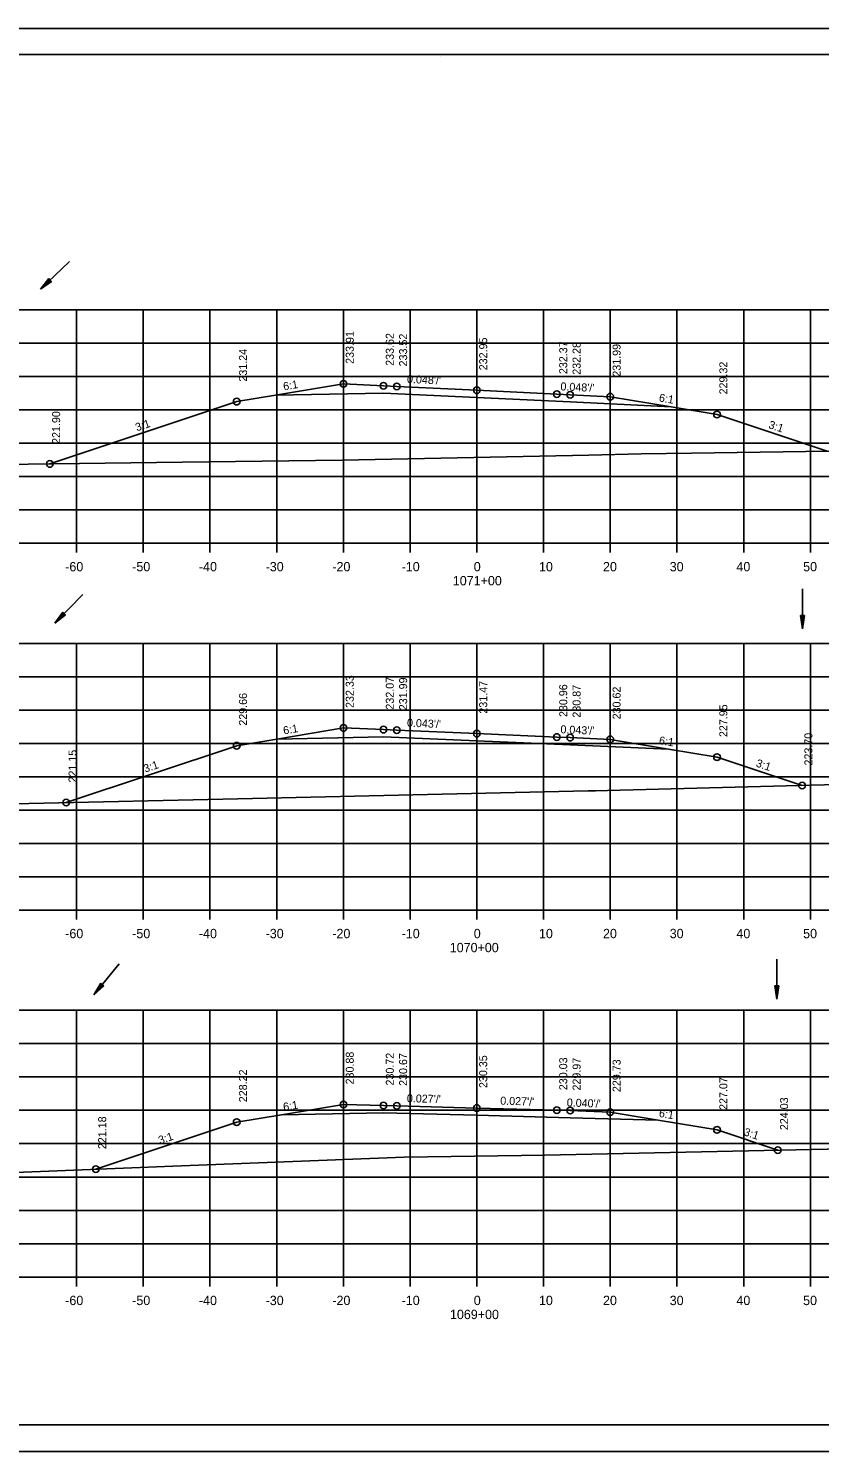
# Model space of a CAD drawing. Extents: x 1386544 to 1388153, y 379785 to 390999.
# Drawn here: x 1387292.5 to 1387411, y 389292.2 to 389505.6 of the extents above; entities that cross this region are included whole.
import ezdxf

# ---------------------------------------------------------------- set-up
doc = ezdxf.new("R2010")
doc.units = 0
for name, color, linetype in [('R_Alt Surface', 7, 'Continuous'), ('R_Axis', 7, 'Continuous'), ('R_Axis Annot', 7, 'Continuous'), ('R_Border', 7, 'Continuous'), ('R_Exist Surface', 7, 'Continuous'), ('R_Fin Surface', 7, 'Continuous'), ('R_Grid', 7, 'Continuous'), ('R_No Plot', 7, 'Continuous'), ('R_Water', 7, 'Continuous'), ('R_Xsect Elev', 7, 'Continuous'), ('R_Xsect Slope', 7, 'Continuous')]:
    doc.layers.add(name, color=color, linetype=linetype)

msp = doc.modelspace()

# ---------------------------------------------------------------- linework, layer by layer
at = {"layer": 'R_Alt Surface'}
for points in [[(1387329.51, 389450.6), (1387345.68, 389450.92), (1387359.68, 389450.25), (1387373.68, 389449.58), (1387388.81, 389448.85)], [(1387329.72, 389399.05), (1387345.68, 389399.37), (1387359.68, 389398.77), (1387373.68, 389398.18), (1387388.42, 389397.55)], [(1387330.38, 389342.72), (1387345.68, 389343.02), (1387359.68, 389342.65), (1387373.68, 389342.28), (1387386.85, 389341.92)]]:
    msp.add_lwpolyline(points, dxfattribs=at)
at = {"layer": 'R_Axis'}
for p, q in [((1387209.68, 389428.39), (1387509.68, 389428.39)), ((1387299.68, 389426.99), (1387299.68, 389428.39)), ((1387309.68, 389426.99), (1387309.68, 389428.39)), ((1387319.68, 389426.99), (1387319.68, 389428.39)), ((1387329.68, 389426.99), (1387329.68, 389428.39)), ((1387339.68, 389426.99), (1387339.68, 389428.39)), ((1387349.68, 389426.99), (1387349.68, 389428.39)), ((1387359.68, 389426.99), (1387359.68, 389428.39)), ((1387369.68, 389426.99), (1387369.68, 389428.39)), ((1387379.68, 389426.99), (1387379.68, 389428.39)), ((1387389.68, 389426.99), (1387389.68, 389428.39)), ((1387399.68, 389426.99), (1387399.68, 389428.39)), ((1387409.68, 389426.99), (1387409.68, 389428.39)), ((1387209.68, 389373.39), (1387509.68, 389373.39)), ((1387299.68, 389371.99), (1387299.68, 389373.39)), ((1387309.68, 389371.99), (1387309.68, 389373.39)), ((1387319.68, 389371.99), (1387319.68, 389373.39)), ((1387329.68, 389371.99), (1387329.68, 389373.39)), ((1387339.68, 389371.99), (1387339.68, 389373.39)), ((1387349.68, 389371.99), (1387349.68, 389373.39)), ((1387359.68, 389371.99), (1387359.68, 389373.39)), ((1387369.68, 389371.99), (1387369.68, 389373.39)), ((1387379.68, 389371.99), (1387379.68, 389373.39)), ((1387389.68, 389371.99), (1387389.68, 389373.39)), ((1387399.68, 389371.99), (1387399.68, 389373.39)), ((1387409.68, 389371.99), (1387409.68, 389373.39)), ((1387209.68, 389318.39), (1387509.68, 389318.39)), ((1387299.68, 389316.99), (1387299.68, 389318.39)), ((1387309.68, 389316.99), (1387309.68, 389318.39)), ((1387319.68, 389316.99), (1387319.68, 389318.39)), ((1387329.68, 389316.99), (1387329.68, 389318.39)), ((1387339.68, 389316.99), (1387339.68, 389318.39)), ((1387349.68, 389316.99), (1387349.68, 389318.39)), ((1387359.68, 389316.99), (1387359.68, 389318.39)), ((1387369.68, 389316.99), (1387369.68, 389318.39)), ((1387379.68, 389316.99), (1387379.68, 389318.39)), ((1387389.68, 389316.99), (1387389.68, 389318.39)), ((1387399.68, 389316.99), (1387399.68, 389318.39)), ((1387409.68, 389316.99), (1387409.68, 389318.39))]:
    msp.add_line(p, q, dxfattribs=at)
at = {"layer": 'R_Border'}
for p, q in [((1387201.68, 389501.68), (1387517.86, 389501.68)), ((1387354.2, 389501.42), (1387354.2, 389501.42)), ((1387354.2, 389501.42), (1387354.2, 389501.42)), ((1387517.86, 389296.22), (1387201.68, 389296.22))]:
    msp.add_line(p, q, dxfattribs=at)
at = {"layer": 'R_Exist Surface'}
for points in [[(1387209.68, 389439.21), (1387222.53, 389439.33), (1387237.48, 389439.46), (1387240.77, 389439.5), (1387245.87, 389439.58), (1387288.59, 389440.19), (1387315.52, 389440.57), (1387339.49, 389440.87), (1387376.45, 389441.62), (1387384.31, 389441.78), (1387391.85, 389441.91), (1387436.49, 389442.55), (1387459.42, 389442.91), (1387485.85, 389443.35), (1387509.68, 389443.8)], [(1387209.68, 389387.5), (1387218.74, 389387.82), (1387243.14, 389388.4), (1387271.24, 389388.86), (1387292.52, 389389.41), (1387323.84, 389390.1), (1387376.37, 389391.27), (1387377.48, 389391.3), (1387379.26, 389391.34), (1387427.08, 389392.56), (1387462.08, 389393.37), (1387474.49, 389393.66), (1387496.44, 389394.21), (1387509.68, 389394.55)], [(1387209.68, 389330.02), (1387212.19, 389330.16), (1387261.24, 389332.86), (1387268.89, 389333.2), (1387295.51, 389334.28), (1387309.21, 389334.84), (1387314.13, 389335.02), (1387348.77, 389336.37), (1387369.89, 389336.67), (1387400.38, 389337.33), (1387421.69, 389337.78), (1387433.79, 389338.06), (1387473.23, 389339.12), (1387482.56, 389339.41), (1387497.75, 389339.8), (1387509.68, 389340.13)]]:
    msp.add_lwpolyline(points, dxfattribs=at)
at = {"layer": 'R_Fin Surface'}
for points in [[(1387295.67, 389440.29), (1387323.68, 389449.63), (1387329.51, 389450.6), (1387339.68, 389452.29), (1387345.68, 389452), (1387347.68, 389451.91), (1387359.68, 389451.33), (1387371.68, 389450.76), (1387373.68, 389450.66), (1387379.68, 389450.37), (1387388.81, 389448.85), (1387395.68, 389447.71), (1387412.2, 389442.2)], [(1387298.13, 389389.53), (1387323.68, 389398.05), (1387329.72, 389399.05), (1387339.68, 389400.71), (1387345.68, 389400.46), (1387347.68, 389400.37), (1387359.68, 389399.86), (1387371.68, 389399.35), (1387373.68, 389399.26), (1387379.68, 389399), (1387388.42, 389397.55), (1387395.68, 389396.34), (1387408.43, 389392.08)], [(1387302.57, 389334.57), (1387323.68, 389341.6), (1387330.38, 389342.72), (1387339.68, 389344.27), (1387345.68, 389344.11), (1387347.68, 389344.05), (1387359.68, 389343.73), (1387371.68, 389343.41), (1387373.68, 389343.36), (1387379.68, 389343.12), (1387386.85, 389341.92), (1387395.68, 389340.45), (1387404.78, 389337.42)]]:
    msp.add_lwpolyline(points, dxfattribs=at)
at = {"layer": 'R_Grid'}
for p, q in [((1387209.68, 389463.39), (1387509.68, 389463.39)), ((1387299.68, 389428.39), (1387299.68, 389463.39)), ((1387309.68, 389428.39), (1387309.68, 389463.39)), ((1387319.68, 389428.39), (1387319.68, 389463.39)), ((1387329.68, 389428.39), (1387329.68, 389463.39)), ((1387339.68, 389428.39), (1387339.68, 389463.39)), ((1387349.68, 389428.39), (1387349.68, 389463.39)), ((1387359.68, 389428.39), (1387359.68, 389463.39)), ((1387369.68, 389428.39), (1387369.68, 389463.39)), ((1387379.68, 389428.39), (1387379.68, 389463.39)), ((1387389.68, 389428.39), (1387389.68, 389463.39)), ((1387399.68, 389428.39), (1387399.68, 389463.39)), ((1387409.68, 389428.39), (1387409.68, 389463.39)), ((1387209.68, 389458.39), (1387509.68, 389458.39)), ((1387209.68, 389453.39), (1387509.68, 389453.39)), ((1387209.68, 389448.39), (1387509.68, 389448.39)), ((1387209.68, 389443.39), (1387509.68, 389443.39)), ((1387209.68, 389438.39), (1387509.68, 389438.39)), ((1387209.68, 389433.39), (1387509.68, 389433.39)), ((1387209.68, 389428.39), (1387509.68, 389428.39)), ((1387209.68, 389413.39), (1387509.68, 389413.39)), ((1387299.68, 389373.39), (1387299.68, 389413.39)), ((1387309.68, 389373.39), (1387309.68, 389413.39)), ((1387319.68, 389373.39), (1387319.68, 389413.39)), ((1387329.68, 389373.39), (1387329.68, 389413.39)), ((1387339.68, 389373.39), (1387339.68, 389413.39)), ((1387349.68, 389373.39), (1387349.68, 389413.39)), ((1387359.68, 389373.39), (1387359.68, 389413.39)), ((1387369.68, 389373.39), (1387369.68, 389413.39)), ((1387379.68, 389373.39), (1387379.68, 389413.39)), ((1387389.68, 389373.39), (1387389.68, 389413.39)), ((1387399.68, 389373.39), (1387399.68, 389413.39)), ((1387409.68, 389373.39), (1387409.68, 389413.39)), ((1387209.68, 389408.39), (1387509.68, 389408.39)), ((1387209.68, 389403.39), (1387509.68, 389403.39)), ((1387209.68, 389398.39), (1387509.68, 389398.39)), ((1387209.68, 389393.39), (1387509.68, 389393.39)), ((1387209.68, 389388.39), (1387509.68, 389388.39)), ((1387209.68, 389383.39), (1387509.68, 389383.39)), ((1387209.68, 389378.39), (1387509.68, 389378.39)), ((1387209.68, 389373.39), (1387509.68, 389373.39)), ((1387209.68, 389358.39), (1387509.68, 389358.39)), ((1387299.68, 389318.39), (1387299.68, 389358.39)), ((1387309.68, 389318.39), (1387309.68, 389358.39)), ((1387319.68, 389318.39), (1387319.68, 389358.39)), ((1387329.68, 389318.39), (1387329.68, 389358.39)), ((1387339.68, 389318.39), (1387339.68, 389358.39)), ((1387349.68, 389318.39), (1387349.68, 389358.39)), ((1387359.68, 389318.39), (1387359.68, 389358.39)), ((1387369.68, 389318.39), (1387369.68, 389358.39)), ((1387379.68, 389318.39), (1387379.68, 389358.39)), ((1387389.68, 389318.39), (1387389.68, 389358.39)), ((1387399.68, 389318.39), (1387399.68, 389358.39)), ((1387409.68, 389318.39), (1387409.68, 389358.39)), ((1387209.68, 389353.39), (1387509.68, 389353.39)), ((1387209.68, 389348.39), (1387509.68, 389348.39)), ((1387209.68, 389343.39), (1387509.68, 389343.39)), ((1387209.68, 389338.39), (1387509.68, 389338.39)), ((1387209.68, 389333.39), (1387509.68, 389333.39)), ((1387209.68, 389328.39), (1387509.68, 389328.39)), ((1387209.68, 389323.39), (1387509.68, 389323.39)), ((1387209.68, 389318.39), (1387509.68, 389318.39))]:
    msp.add_line(p, q, dxfattribs=at)
at = {"layer": 'R_No Plot'}
for p, q in [((1387189.28, 389505.57), (1387522.61, 389505.57)), ((1387189.28, 389292.24), (1387522.61, 389292.24))]:
    msp.add_line(p, q, dxfattribs=at)
for points in [[(1387189.27, 389505.57), (1387522.61, 389505.57), (1387522.61, 389292.24), (1387189.27, 389292.24)], [(1387435.6, 389501.68), (1387455.22, 389501.68), (1387455.22, 389491.8), (1387471.33, 389491.8), (1387494.53, 389491.8), (1387494.53, 389467.47), (1387517.86, 389467.47), (1387517.86, 389296.22), (1387201.68, 389296.22), (1387201.68, 389501.68)]]:
    msp.add_lwpolyline(points, close=True, dxfattribs=at)
for centre in [(1387339.68, 389452.29), (1387345.68, 389452), (1387347.68, 389451.91), (1387323.68, 389449.63), (1387359.68, 389451.33), (1387371.68, 389450.76), (1387373.68, 389450.66), (1387379.68, 389450.37), (1387395.68, 389447.71), (1387295.67, 389440.29), (1387339.68, 389400.71), (1387345.68, 389400.46), (1387347.68, 389400.37), (1387359.68, 389399.86), (1387371.68, 389399.35), (1387373.68, 389399.26), (1387379.68, 389399), (1387323.68, 389398.05), (1387395.68, 389396.34), (1387408.43, 389392.08), (1387298.13, 389389.53), (1387339.68, 389344.27), (1387345.68, 389344.11), (1387347.68, 389344.05), (1387359.68, 389343.73), (1387371.68, 389343.41), (1387373.68, 389343.36), (1387379.68, 389343.12), (1387323.68, 389341.6), (1387395.68, 389340.45), (1387404.78, 389337.42), (1387302.57, 389334.57)]:
    msp.add_circle(centre, 0.5, dxfattribs=at)
at = {"layer": 'R_Water'}
for p, q in [((1387298.6, 389470.66), (1387294.29, 389466.48)), ((1387295.52, 389468.09), (1387294.29, 389466.48)), ((1387295.52, 389468.09), (1387294.29, 389466.48)), ((1387295.94, 389467.66), (1387294.29, 389466.48)), ((1387295.94, 389467.66), (1387294.29, 389466.48)), ((1387295.55, 389468.06), (1387294.53, 389466.72)), ((1387295.55, 389468.06), (1387294.53, 389466.72)), ((1387295.9, 389467.7), (1387294.53, 389466.72)), ((1387295.9, 389467.7), (1387294.53, 389466.72)), ((1387295.59, 389468.02), (1387294.78, 389466.96)), ((1387295.59, 389468.02), (1387294.78, 389466.96)), ((1387295.87, 389467.73), (1387294.78, 389466.96)), ((1387295.87, 389467.73), (1387294.78, 389466.96)), ((1387295.62, 389467.98), (1387295.02, 389467.19)), ((1387295.62, 389467.98), (1387295.02, 389467.19)), ((1387295.83, 389467.77), (1387295.02, 389467.19)), ((1387295.83, 389467.77), (1387295.02, 389467.19)), ((1387295.66, 389467.95), (1387295.26, 389467.42)), ((1387295.66, 389467.95), (1387295.26, 389467.42)), ((1387295.79, 389467.81), (1387295.26, 389467.42)), ((1387295.79, 389467.81), (1387295.26, 389467.42)), ((1387295.69, 389467.91), (1387295.5, 389467.66)), ((1387295.69, 389467.91), (1387295.5, 389467.66)), ((1387295.76, 389467.84), (1387295.5, 389467.66)), ((1387295.76, 389467.84), (1387295.5, 389467.66)), ((1387295.94, 389467.66), (1387295.52, 389468.09)), ((1387295.94, 389467.66), (1387295.52, 389468.09)), ((1387300.62, 389420.72), (1387296.43, 389416.42)), ((1387408.48, 389421.57), (1387408.48, 389415.57)), ((1387297.61, 389418.06), (1387296.43, 389416.42)), ((1387297.61, 389418.06), (1387296.43, 389416.42)), ((1387297.65, 389418.03), (1387296.66, 389416.66)), ((1387297.65, 389418.03), (1387296.66, 389416.66)), ((1387297.68, 389417.99), (1387296.9, 389416.91)), ((1387297.68, 389417.99), (1387296.9, 389416.91)), ((1387297.72, 389417.96), (1387297.14, 389417.15)), ((1387297.72, 389417.96), (1387297.14, 389417.15)), ((1387297.76, 389417.92), (1387297.37, 389417.39)), ((1387297.76, 389417.92), (1387297.37, 389417.39)), ((1387298.04, 389417.65), (1387297.61, 389418.06)), ((1387298.04, 389417.65), (1387297.61, 389418.06)), ((1387298.04, 389417.65), (1387296.43, 389416.42)), ((1387298.04, 389417.65), (1387296.43, 389416.42)), ((1387298.01, 389417.68), (1387296.66, 389416.66)), ((1387298.01, 389417.68), (1387296.66, 389416.66)), ((1387297.97, 389417.72), (1387296.9, 389416.91)), ((1387297.97, 389417.72), (1387296.9, 389416.91)), ((1387297.93, 389417.75), (1387297.14, 389417.15)), ((1387297.93, 389417.75), (1387297.14, 389417.15)), ((1387297.9, 389417.79), (1387297.37, 389417.39)), ((1387297.9, 389417.79), (1387297.37, 389417.39)), ((1387297.79, 389417.89), (1387297.61, 389417.63)), ((1387297.79, 389417.89), (1387297.61, 389417.63)), ((1387297.86, 389417.82), (1387297.61, 389417.63)), ((1387297.86, 389417.82), (1387297.61, 389417.63)), ((1387408.18, 389417.57), (1387408.48, 389415.57)), ((1387408.78, 389417.57), (1387408.18, 389417.57)), ((1387408.18, 389417.57), (1387408.48, 389415.57)), ((1387408.78, 389417.57), (1387408.18, 389417.57)), ((1387408.23, 389417.57), (1387408.48, 389415.91)), ((1387408.23, 389417.57), (1387408.48, 389415.91)), ((1387408.28, 389417.57), (1387408.48, 389416.25)), ((1387408.28, 389417.57), (1387408.48, 389416.25)), ((1387408.33, 389417.57), (1387408.48, 389416.58)), ((1387408.33, 389417.57), (1387408.48, 389416.58)), ((1387408.38, 389417.57), (1387408.48, 389416.92)), ((1387408.38, 389417.57), (1387408.48, 389416.92)), ((1387408.43, 389417.57), (1387408.48, 389417.26)), ((1387408.43, 389417.57), (1387408.48, 389417.26)), ((1387408.78, 389417.57), (1387408.48, 389415.57)), ((1387408.57, 389417.57), (1387408.48, 389416.92)), ((1387408.68, 389417.57), (1387408.48, 389416.25)), ((1387408.73, 389417.57), (1387408.48, 389415.91)), ((1387408.63, 389417.57), (1387408.48, 389416.58)), ((1387408.52, 389417.57), (1387408.48, 389417.26)), ((1387408.78, 389417.57), (1387408.48, 389415.57)), ((1387408.57, 389417.57), (1387408.48, 389416.92)), ((1387408.68, 389417.57), (1387408.48, 389416.25)), ((1387408.73, 389417.57), (1387408.48, 389415.91)), ((1387408.63, 389417.57), (1387408.48, 389416.58)), ((1387408.52, 389417.57), (1387408.48, 389417.26)), ((1387306.06, 389365.37), (1387302.29, 389360.7)), ((1387404.65, 389366.04), (1387404.65, 389360.04)), ((1387303.32, 389362.45), (1387302.29, 389360.7)), ((1387303.32, 389362.45), (1387302.29, 389360.7)), ((1387303.78, 389362.07), (1387302.29, 389360.7)), ((1387303.78, 389362.07), (1387302.29, 389360.7)), ((1387303.36, 389362.42), (1387302.5, 389360.96)), ((1387303.36, 389362.42), (1387302.5, 389360.96)), ((1387303.74, 389362.1), (1387302.5, 389360.96)), ((1387303.74, 389362.1), (1387302.5, 389360.96)), ((1387303.4, 389362.38), (1387302.72, 389361.23)), ((1387303.4, 389362.38), (1387302.72, 389361.23)), ((1387303.7, 389362.13), (1387302.72, 389361.23)), ((1387303.7, 389362.13), (1387302.72, 389361.23)), ((1387303.43, 389362.35), (1387302.93, 389361.49)), ((1387303.43, 389362.35), (1387302.93, 389361.49)), ((1387303.67, 389362.16), (1387302.93, 389361.49)), ((1387303.67, 389362.16), (1387302.93, 389361.49)), ((1387303.47, 389362.32), (1387303.14, 389361.75)), ((1387303.47, 389362.32), (1387303.14, 389361.75)), ((1387303.63, 389362.2), (1387303.14, 389361.75)), ((1387303.63, 389362.2), (1387303.14, 389361.75)), ((1387303.78, 389362.07), (1387303.32, 389362.45)), ((1387303.78, 389362.07), (1387303.32, 389362.45)), ((1387303.51, 389362.29), (1387303.35, 389362.01)), ((1387303.51, 389362.29), (1387303.35, 389362.01)), ((1387303.59, 389362.23), (1387303.35, 389362.01)), ((1387303.59, 389362.23), (1387303.35, 389362.01)), ((1387404.35, 389362.04), (1387404.65, 389360.04)), ((1387404.95, 389362.04), (1387404.35, 389362.04)), ((1387404.35, 389362.04), (1387404.65, 389360.04)), ((1387404.95, 389362.04), (1387404.35, 389362.04)), ((1387404.4, 389362.04), (1387404.65, 389360.37)), ((1387404.4, 389362.04), (1387404.65, 389360.37)), ((1387404.45, 389362.04), (1387404.65, 389360.71)), ((1387404.45, 389362.04), (1387404.65, 389360.71)), ((1387404.5, 389362.04), (1387404.65, 389361.05)), ((1387404.5, 389362.04), (1387404.65, 389361.05)), ((1387404.55, 389362.04), (1387404.65, 389361.39)), ((1387404.55, 389362.04), (1387404.65, 389361.39)), ((1387404.61, 389362.04), (1387404.65, 389361.72)), ((1387404.61, 389362.04), (1387404.65, 389361.72)), ((1387404.95, 389362.04), (1387404.65, 389360.04)), ((1387404.75, 389362.04), (1387404.65, 389361.39)), ((1387404.85, 389362.04), (1387404.65, 389360.71)), ((1387404.9, 389362.04), (1387404.65, 389360.37)), ((1387404.8, 389362.04), (1387404.65, 389361.05)), ((1387404.7, 389362.04), (1387404.65, 389361.72)), ((1387404.95, 389362.04), (1387404.65, 389360.04)), ((1387404.75, 389362.04), (1387404.65, 389361.39)), ((1387404.85, 389362.04), (1387404.65, 389360.71)), ((1387404.9, 389362.04), (1387404.65, 389360.37)), ((1387404.8, 389362.04), (1387404.65, 389361.05)), ((1387404.7, 389362.04), (1387404.65, 389361.72))]:
    msp.add_line(p, q, dxfattribs=at)

# ---------------------------------------------------------------- texts
at = {"layer": 'R_Axis Annot'}
for s, p in [('-60', (1387297.98, 389424.19)), ('-50', (1387308.02, 389424.19)), ('-40', (1387318.02, 389424.19)), ('-30', (1387328.02, 389424.19)), ('-20', (1387338.02, 389424.19)), ('-10', (1387348.41, 389424.19)), ('0', (1387359.22, 389424.19)), ('10', (1387368.99, 389424.19)), ('20', (1387378.59, 389424.19)), ('30', (1387388.59, 389424.19)), ('40', (1387398.59, 389424.19)), ('50', (1387408.59, 389424.19)), ('1071+00', (1387356.08, 389422.09)), ('-60', (1387297.98, 389369.19)), ('-50', (1387308.02, 389369.19)), ('-40', (1387318.02, 389369.19)), ('-30', (1387328.02, 389369.19)), ('-20', (1387338.02, 389369.19)), ('-10', (1387348.41, 389369.19)), ('0', (1387359.22, 389369.19)), ('10', (1387368.99, 389369.19)), ('20', (1387378.59, 389369.19)), ('30', (1387388.59, 389369.19)), ('40', (1387398.59, 389369.19)), ('50', (1387408.59, 389369.19)), ('1070+00', (1387355.62, 389367.09)), ('-60', (1387297.98, 389314.19)), ('-50', (1387308.02, 389314.19)), ('-40', (1387318.02, 389314.19)), ('-30', (1387328.02, 389314.19)), ('-20', (1387338.02, 389314.19)), ('-10', (1387348.41, 389314.19)), ('0', (1387359.22, 389314.19)), ('10', (1387368.99, 389314.19)), ('20', (1387378.59, 389314.19)), ('30', (1387388.59, 389314.19)), ('40', (1387398.59, 389314.19)), ('50', (1387408.59, 389314.19)), ('1069+00', (1387355.65, 389312.09))]:
    msp.add_text(s, height=1.4, dxfattribs=at).set_placement(p)
at = {"layer": 'R_Xsect Elev'}
for s, p in [('233.91', (1387341.23, 389455.29)), ('233.62', (1387347.23, 389455)), ('233.52', (1387349.23, 389454.91)), ('232.95', (1387361.23, 389454.33)), ('232.37', (1387373.23, 389453.76)), ('232.28', (1387375.23, 389453.66)), ('231.24', (1387325.23, 389452.63)), ('231.99', (1387381.23, 389453.37)), ('229.32', (1387397.23, 389450.71)), ('221.90', (1387297.22, 389443.29)), ('232.33', (1387341.23, 389403.71)), ('232.07', (1387347.23, 389403.46)), ('231.99', (1387349.23, 389403.37)), ('231.47', (1387361.23, 389402.86)), ('229.66', (1387325.23, 389401.05)), ('230.96', (1387373.23, 389402.35)), ('230.87', (1387375.23, 389402.26)), ('230.62', (1387381.23, 389402)), ('227.95', (1387397.23, 389399.34)), ('223.70', (1387409.98, 389395.08)), ('221.15', (1387299.68, 389392.53)), ('230.88', (1387341.23, 389347.27)), ('230.72', (1387347.23, 389347.11)), ('230.67', (1387349.23, 389347.05)), ('230.35', (1387361.23, 389346.73)), ('230.03', (1387373.23, 389346.41)), ('229.97', (1387375.23, 389346.36)), ('229.73', (1387381.23, 389346.12)), ('228.22', (1387325.23, 389344.6)), ('227.07', (1387397.23, 389343.45)), ('224.03', (1387406.33, 389340.42)), ('221.18', (1387304.12, 389337.57))]:
    msp.add_text(s, height=1.2, rotation=90, dxfattribs=at).set_placement(p)
at = {"layer": 'R_Xsect Slope'}
for s, rotation, p in [('6:1', 9.4623, (1387330.75, 389451.31)), ("0.048'/'", 357.2519, (1387349.19, 389452.44)), ("0.048'/'", 357.2519, (1387372.19, 389451.33)), ('6:1', 350.5377, (1387386.91, 389449.67)), ('3:1', 18.4349, (1387308.72, 389445.17)), ('3:1', 341.5651, (1387403.31, 389445.69)), ('6:1', 9.4623, (1387330.75, 389399.73)), ("0.043'/'", 357.5523, (1387349.19, 389400.91)), ("0.043'/'", 357.5523, (1387372.19, 389399.92)), ('6:1', 350.5377, (1387386.91, 389398.3)), ('3:1', 18.4349, (1387309.96, 389394)), ('3:1', 341.5651, (1387401.42, 389394.95)), ("0.027'/'", 358.4679, (1387349.18, 389344.61)), ("0.027'/'", 358.4679, (1387363.18, 389344.24)), ('6:1', 9.4623, (1387330.75, 389343.29)), ("0.040'/'", 357.7094, (1387373.14, 389343.98)), ('6:1', 350.5377, (1387386.91, 389342.42)), ('3:1', 18.4349, (1387312.17, 389338.3)), ('3:1', 341.5651, (1387399.6, 389339.67))]:
    msp.add_text(s, height=1.2, rotation=rotation, dxfattribs=at).set_placement(p)

doc.saveas('drawing.dxf')
